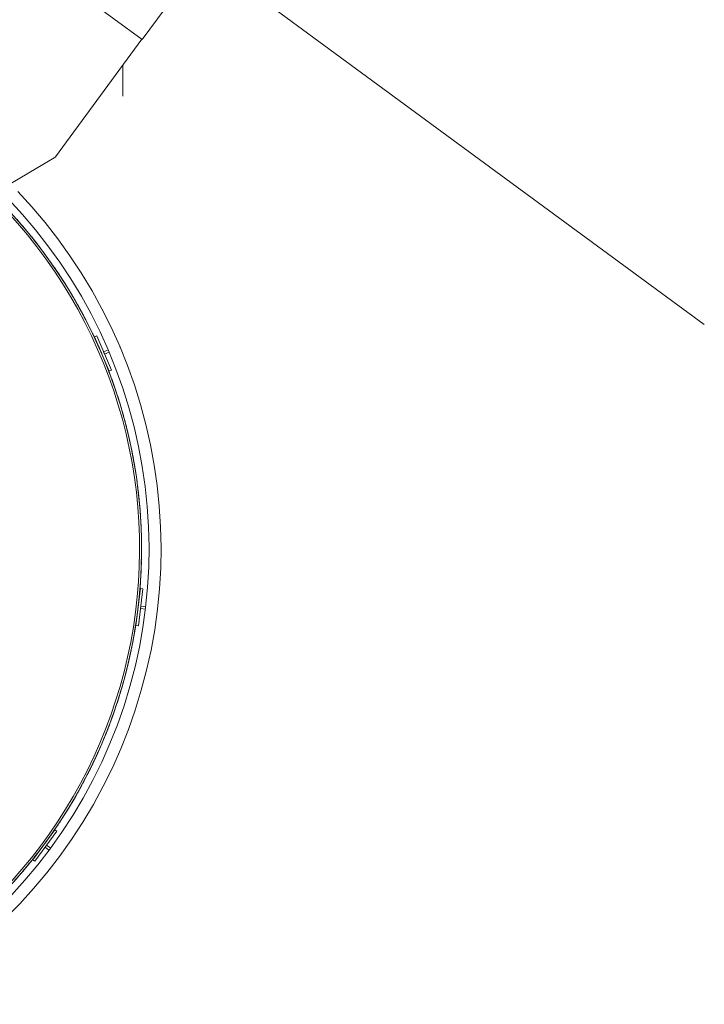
# Model space of a CAD drawing. Header units: metres. Extents: x 135583 to 135939, y 457896 to 458258.
# Tile 441 of 599: x 135789.65 to 135792.4, y 458003.11 to 458007.07. Entities that reach past the tile are written whole.
import ezdxf

# ---------------------------------------------------------------- set-up
doc = ezdxf.new("R2010")
doc.units = ezdxf.units.M
doc.linetypes.add('Hidden', pattern=[4, 2, -2])
doc.layers.add('NIEUWE INSTALLATIE', color=250, linetype='Continuous', lineweight=0)

msp = doc.modelspace()

# ---------------------------------------------------------------- linework, layer by layer
at = {"layer": 'NIEUWE INSTALLATIE'}
for p, q in [((135790.1436, 458006.9932), (135790.6341, 458007.6609)), ((135792.4023, 458005.8478), (135790.3889, 458007.327)), ((135790.1436, 458006.9932), (135789.8199, 458007.2309)), ((135789.7955, 458006.5221), (135790.1423, 458006.9941)), ((135790.0652, 458006.7648), (135790.0652, 458006.8892)), ((135789.6094, 458006.4097), (135789.7968, 458006.5212)), ((135789.9611, 458005.8019), (135789.9519, 458005.7979)), ((135789.9519, 458005.7979), (135790.0106, 458005.6599)), ((135790.0198, 458005.6638), (135789.9611, 458005.8019)), ((135790.0074, 458005.7455), (135789.9885, 458005.7374)), ((135789.9885, 458005.7374), (135789.9924, 458005.7282)), ((135789.9924, 458005.7282), (135790.0113, 458005.7363)), ((135790.0106, 458005.6599), (135790.0198, 458005.6638)), ((135790.136, 458004.7857), (135790.1184, 458004.6368)), ((135790.1284, 458004.6356), (135790.146, 458004.7846)), ((135790.146, 458004.7846), (135790.136, 458004.7857)), ((135790.1378, 458004.7151), (135790.1366, 458004.7051)), ((135790.1366, 458004.7051), (135790.1567, 458004.7027)), ((135790.1567, 458004.7128), (135790.1378, 458004.7151)), ((135790.1184, 458004.6368), (135790.1284, 458004.6356)), ((135789.793, 458003.8158), (135789.7037, 458003.6953)), ((135789.7118, 458003.6893), (135789.801, 458003.8099)), ((135789.801, 458003.8099), (135789.793, 458003.8158)), ((135789.7594, 458003.7536), (135789.7534, 458003.7456)), ((135789.7759, 458003.7414), (135789.7594, 458003.7536)), ((135789.7534, 458003.7456), (135789.7684, 458003.7344)), ((135789.7037, 458003.6953), (135789.7118, 458003.6893))]:
    msp.add_line(p, q, dxfattribs=at)
at = {"layer": 'NIEUWE INSTALLATIE', "linetype": 'Hidden'}
for p, q in [((135789.6896, 458006.2113), (135789.6881, 458006.2131)), ((135789.6896, 458006.2113), (135789.6881, 458006.2131)), ((135789.7373, 458006.1506), (135789.7367, 458006.1514)), ((135789.7373, 458006.1506), (135789.7367, 458006.1514)), ((135789.7846, 458006.0853), (135789.7832, 458006.0873)), ((135789.7846, 458006.0853), (135789.7832, 458006.0873)), ((135789.8274, 458006.0209), (135789.8267, 458006.022)), ((135789.8274, 458006.0209), (135789.8267, 458006.022)), ((135789.8693, 458005.9521), (135789.868, 458005.9544)), ((135789.8693, 458005.9521), (135789.868, 458005.9544)), ((135789.907, 458005.8845), (135789.9062, 458005.8859)), ((135789.907, 458005.8845), (135789.9062, 458005.8859)), ((135789.9433, 458005.8127), (135789.9421, 458005.8152)), ((135789.9433, 458005.8127), (135789.9421, 458005.8152)), ((135789.9755, 458005.7422), (135789.9748, 458005.744)), ((135789.9755, 458005.7422), (135789.9748, 458005.744)), ((135790.0061, 458005.6678), (135790.005, 458005.6706)), ((135790.0061, 458005.6678), (135790.005, 458005.6706)), ((135790.0327, 458005.595), (135790.032, 458005.5971)), ((135790.0327, 458005.595), (135790.032, 458005.5971)), ((135790.0572, 458005.5185), (135790.0563, 458005.5216)), ((135790.0572, 458005.5185), (135790.0563, 458005.5216)), ((135790.078, 458005.4437), (135790.0774, 458005.4461)), ((135790.078, 458005.4437), (135790.0774, 458005.4461)), ((135790.0964, 458005.3656), (135790.0957, 458005.3689)), ((135790.0964, 458005.3656), (135790.0957, 458005.3689)), ((135790.1112, 458005.2894), (135790.1108, 458005.2921)), ((135790.1112, 458005.2894), (135790.1108, 458005.2921)), ((135790.1322, 458005.1329), (135790.1319, 458005.1359)), ((135790.1322, 458005.1329), (135790.1319, 458005.1359)), ((135790.1408, 458004.9752), (135790.1407, 458004.9785)), ((135790.1408, 458004.9752), (135790.1407, 458004.9785)), ((135790.0911, 458004.5018), (135790.0913, 458004.5028)), ((135790.0911, 458004.5018), (135790.0913, 458004.5028))]:
    msp.add_line(p, q, dxfattribs=at)
at = {"layer": 'NIEUWE INSTALLATIE', "flags": 128}
for points in [[(135789.5931, 458003.4588), (135789.6514, 458003.5181), (135789.7073, 458003.5796), (135789.7607, 458003.6433), (135789.8115, 458003.7091), (135789.8596, 458003.7769), (135789.905, 458003.8466), (135789.9475, 458003.918), (135789.9871, 458003.9911), (135790.0238, 458004.0657), (135790.0575, 458004.1417), (135790.0881, 458004.2189), (135790.1157, 458004.2974), (135790.14, 458004.3769), (135790.1611, 458004.4573), (135790.1791, 458004.5384), (135790.1937, 458004.6203), (135790.2051, 458004.7026), (135790.2132, 458004.7853), (135790.2179, 458004.8683), (135790.2193, 458004.9515), (135790.2174, 458005.0346), (135790.2122, 458005.1175), (135790.2037, 458005.2002), (135790.1919, 458005.2825), (135790.1768, 458005.3642), (135790.1584, 458005.4453), (135790.1368, 458005.5256), (135790.112, 458005.6049), (135790.0841, 458005.6832), (135790.053, 458005.7603), (135790.0189, 458005.8362), (135789.9818, 458005.9105), (135789.9418, 458005.9834), (135789.8988, 458006.0546), (135789.8531, 458006.124), (135789.8046, 458006.1915), (135789.7534, 458006.257), (135789.6997, 458006.3204), (135789.6435, 458006.3817)], [(135789.6071, 458006.3498), (135789.6621, 458006.2901), (135789.7146, 458006.2282), (135789.7647, 458006.1642), (135789.8121, 458006.0983), (135789.8569, 458006.0306), (135789.8989, 458005.9611), (135789.9381, 458005.89), (135789.9744, 458005.8173), (135790.0078, 458005.7433), (135790.0382, 458005.668), (135790.0656, 458005.5916), (135790.0898, 458005.5141), (135790.111, 458005.4357), (135790.129, 458005.3566), (135790.1439, 458005.2767), (135790.1555, 458005.1964), (135790.1639, 458005.1156), (135790.1691, 458005.0346), (135790.171, 458004.9534), (135790.1697, 458004.8722), (135790.1652, 458004.7912), (135790.1574, 458004.7103), (135790.1463, 458004.6299), (135790.1321, 458004.5499), (135790.1147, 458004.4706), (135790.0941, 458004.3921), (135790.0704, 458004.3144), (135790.0436, 458004.2378), (135790.0138, 458004.1623), (135789.981, 458004.088), (135789.9452, 458004.0151), (135789.9065, 458003.9437), (135789.8651, 458003.8739), (135789.8208, 458003.8058), (135789.7739, 458003.7396), (135789.7244, 458003.6752), (135789.6723, 458003.6129), (135789.6178, 458003.5527)]]:
    msp.add_lwpolyline(points, dxfattribs=at)
at = {"layer": 'NIEUWE INSTALLATIE'}
for radius, start, end in [(1.992, 293.696, 44.5911), (2, 293.696, 44.6275), (2, 39.3817, 41.4841), (2, 34.8645, 36.961), (2, 30.3472, 32.4378), (2, 25.83, 27.9146), (2, 21.3127, 23.3914), (2, 16.7955, 18.8682), (2, 12.2783, 14.345), (2, 7.7611, 9.8218), (2, 3.2439, 5.2985), (2, 358.7266, 0.7752), (2, 354.2095, 356.252), (2, 349.6923, 351.6044), (2, 345.1751, 347.174), (2, 340.6579, 342.6821), (2, 336.1407, 338.1588), (2, 331.6236, 333.6355), (2, 327.1064, 329.1121), (2, 323.7074, 324.5888), (2, 322.5893, 323.6823), (2, 318.0721, 320.0655)]:
    msp.add_arc((135788.141, 458004.9457), radius, start, end, dxfattribs=at)
at = {"layer": 'NIEUWE INSTALLATIE', "linetype": 'Hidden'}
for start, end in [(37.1717, 39.1965), (37.1717, 39.1965), (36.5109, 38.5212), (36.5109, 38.5212), (32.6528, 34.672), (32.6528, 34.672), (31.9522, 33.9864), (31.9522, 33.9864), (28.134, 30.1475), (28.134, 30.1475), (29.3364, 29.4515), (29.3364, 29.4515), (27.3951, 29.2982), (27.3951, 29.2982), (23.6153, 25.623), (23.6153, 25.623), (24.7955, 24.9166), (24.7955, 24.9166), (22.8393, 24.7572), (22.8393, 24.7572), (19.0965, 21.0984), (19.0965, 21.0984), (20.2546, 20.3818), (20.2546, 20.3818), (18.2848, 20.2162), (18.2848, 20.2162), (14.5779, 16.5738), (14.5779, 16.5738), (15.7137, 15.8469), (15.7137, 15.8469), (13.7313, 15.6752), (13.7313, 15.6752), (10.0593, 12.0491), (10.0593, 12.0491), (11.1727, 11.3121), (11.1727, 11.3121), (9.1788, 11.1341), (9.1788, 11.1341), (7.596, 7.6984), (7.596, 7.6984), (5.5407, 7.5244), (5.5407, 7.5244), (6.6318, 6.7772), (6.6318, 6.7772), (4.6271, 6.5931), (4.6271, 6.5931), (3.0728, 3.1803), (3.0728, 3.1803), (1.0222, 2.9997), (1.0222, 2.9997), (0.0762, 2.0521), (0.0762, 2.0521), (358.5495, 358.6622), (358.5495, 358.6622), (355.5259, 357.5111), (355.5259, 357.5111), (356.5037, 358.4749), (356.5037, 358.4749), (356.3209, 356.4225), (356.3209, 356.4225), (354.0263, 354.1441), (354.0263, 354.1441), (350.9763, 352.9701), (350.9763, 352.9701), (351.9852, 353.95), (351.9852, 353.95), (351.6058, 351.7287), (351.6058, 351.7287), (351.7962, 351.9054), (351.7962, 351.9054), (347.4668, 349.425), (347.4668, 349.425), (349.5031, 349.626), (349.5031, 349.626), (346.4272, 348.4291), (346.4272, 348.4291), (347.2717, 347.3883), (347.2717, 347.3883), (342.9484, 344.9), (342.9484, 344.9), (344.9799, 345.1079), (344.9799, 345.1079), (341.8786, 343.888), (341.8786, 343.888), (342.7471, 342.8712), (342.7471, 342.8712), (338.43, 340.375), (338.43, 340.375), (340.4567, 340.5897), (340.4567, 340.5897), (337.3305, 339.347), (337.3305, 339.347), (338.2226, 338.3541), (338.2226, 338.3541), (333.9117, 335.8498), (333.9117, 335.8498), (335.9335, 336.0715), (335.9335, 336.0715), (332.7827, 334.806), (332.7827, 334.806), (333.6981, 333.837), (333.6981, 333.837), (329.3934, 331.3246), (329.3934, 331.3246), (331.4104, 331.5533), (331.4104, 331.5533), (328.2354, 330.265), (328.2354, 330.265), (329.1737, 329.3199), (329.1737, 329.3199), (324.8751, 326.7993), (324.8751, 326.7993), (326.8872, 327.0351), (326.8872, 327.0351), (323.6884, 325.7424), (323.6884, 325.7424), (324.6493, 324.8027), (324.6493, 324.8027), (320.3569, 322.2739), (320.3569, 322.2739), (322.3641, 322.5169), (322.3641, 322.5169), (319.1418, 321.2014), (319.1418, 321.2014), (320.1249, 320.2856), (320.1249, 320.2856)]:
    msp.add_arc((135788.141, 458004.9457), 2, start, end, dxfattribs=at)
at = {"layer": 'NIEUWE INSTALLATIE'}
for centre, major_axis, end_param in [((135790.0311, 458005.7501), (-0.0233, -0.0065), 3.272492), ((135790.181, 458004.7049), (-0.0234, 0.0059), 3.534292), ((135789.7919, 458003.7233), (-0.0174, 0.0168), 3.534292)]:
    msp.add_ellipse(centre, major_axis=major_axis, ratio=1, start_param=3.010693, end_param=end_param, dxfattribs=at)

doc.saveas('drawing.dxf')
